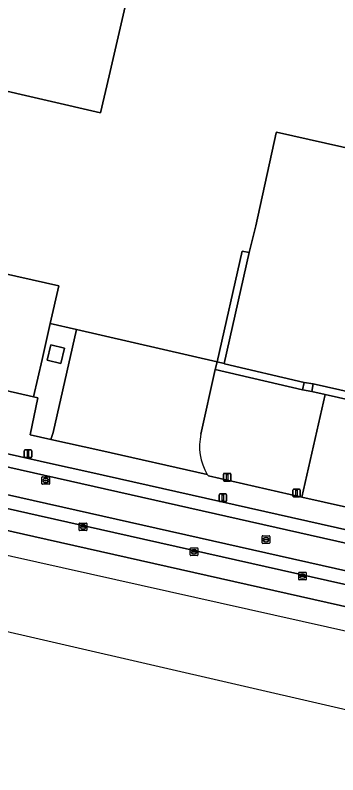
# Model space of a CAD drawing. Extents: x 162172 to 163187, y 382874 to 383685.
# Drawn here: x 162819.5 to 162861.9, y 382926.1 to 383025.8 of the extents above; entities that cross this region are included whole.
import ezdxf

# ---------------------------------------------------------------- set-up
doc = ezdxf.new("R2010")
doc.units = 0
for name, color, linetype in [('IMGEO_Berm_groen', 7, 'Continuous'), ('IMGEO_Erf', 7, 'Continuous'), ('IMGEO_Hek', 7, 'Continuous'), ('IMGEO_Kolk', 7, 'Continuous'), ('IMGEO_Lage_trafo', 7, 'Continuous'), ('IMGEO_Lichtmast', 7, 'Continuous'), ('IMGEO_Pand', 7, 'Continuous'), ('IMGEO_Parkeervlak_open', 7, 'Continuous'), ('IMGEO_Rijbaan_lokaal_gesloten', 7, 'Continuous'), ('IMGEO_Rijbaan_lokaal_open', 7, 'Continuous'), ('IMGEO_Rioolput', 7, 'Continuous'), ('IMGEO_Voetpad_gesloten', 7, 'Continuous'), ('IMGEO_Voetpad_halfverhard', 7, 'Continuous'), ('IMGEO_Voetpad_open', 7, 'Continuous'), ('IMGEO_Waterloop', 7, 'Continuous')]:
    doc.layers.add(name, color=color, linetype=linetype)

msp = doc.modelspace()

# ---------------------------------------------------------------- linework, layer by layer
at = {"layer": 'IMGEO_Berm_groen'}
for points in [[(162720.216, 382976.882), (162784.129, 382962.6), (162870.915, 382943.206), (162909.146, 382934.598), (162909.41, 382935.821), (162910.726, 382935.534), (162910.508, 382934.291), (162914.803, 382933.324), (162915.225, 382935.32), (162915.367, 382935.288), (162916.011, 382938.149)], [(162909.937, 382937.607), (162821.972, 382957.364), (162802.742, 382961.697)]]:
    msp.add_lwpolyline(points, dxfattribs=at)
at = {"layer": 'IMGEO_Erf'}
for points in [[(162836.114, 383036.243), (162831.855, 383017.818), (162830.729, 383012.946), (162801.529, 383019.696)], [(162816.058, 382992.342), (162825.229, 382990.27), (162824.109, 382985.314), (162827.55, 382984.525), (162846.03, 382980.29), (162849.308, 382994.805), (162850.248, 382994.643), (162851.111, 382998.136), (162853.816, 383010.321), (162853.836, 383010.41), (162928.148, 382993.745), (162921.314, 382963.38), (162919.883, 382963.706), (162919.652, 382962.735)]]:
    msp.add_lwpolyline(points, dxfattribs=at)
at = {"layer": 'IMGEO_Hek'}
for points in [[(162824.109, 382985.314), (162827.55, 382984.525)], [(162827.55, 382984.525), (162846.03, 382980.29)], [(162846.03, 382980.29), (162846.967, 382980.084)]]:
    msp.add_lwpolyline(points, dxfattribs=at)
at = {"layer": 'IMGEO_Kolk'}
for p, q in [((162827.942, 382958.219), (162827.942, 382959.071)), ((162828.017, 382959.145), (162828.869, 382959.145)), ((162828.43, 382958.925), (162828.455, 382958.925)), ((162828.943, 382959.071), (162828.943, 382958.219)), ((162828.869, 382958.145), (162828.017, 382958.145)), ((162828.201, 382958.639), (162828.201, 382958.651)), ((162828.639, 382958.602), (162828.241, 382958.602)), ((162828.244, 382958.688), (162828.642, 382958.688)), ((162828.453, 382958.365), (162828.428, 382958.365)), ((162828.685, 382958.651), (162828.685, 382958.639)), ((162842.515, 382954.951), (162842.515, 382955.803)), ((162842.59, 382955.877), (162843.442, 382955.877)), ((162842.774, 382955.371), (162842.774, 382955.383)), ((162843.212, 382955.334), (162842.814, 382955.334)), ((162842.817, 382955.42), (162843.215, 382955.42)), ((162843.026, 382955.097), (162843.001, 382955.097)), ((162843.003, 382955.657), (162843.028, 382955.657)), ((162843.258, 382955.383), (162843.258, 382955.371)), ((162843.516, 382955.803), (162843.516, 382954.951)), ((162843.442, 382954.877), (162842.59, 382954.877)), ((162856.752, 382951.754), (162856.752, 382952.606)), ((162856.827, 382952.68), (162857.679, 382952.68)), ((162857.011, 382952.174), (162857.011, 382952.186)), ((162857.449, 382952.137), (162857.051, 382952.137)), ((162857.054, 382952.223), (162857.452, 382952.223)), ((162857.24, 382952.46), (162857.265, 382952.46)), ((162857.495, 382952.186), (162857.495, 382952.174)), ((162857.753, 382952.606), (162857.753, 382951.754)), ((162857.679, 382951.68), (162856.827, 382951.68)), ((162857.263, 382951.9), (162857.238, 382951.9))]:
    msp.add_line(p, q, dxfattribs=at)
for points in [[(162827.942, 382958.219), (162827.942, 382959.071)], [(162828.017, 382959.145), (162828.869, 382959.145)], [(162828.943, 382959.071), (162828.943, 382958.219)], [(162828.869, 382958.145), (162828.017, 382958.145)], [(162842.515, 382954.951), (162842.515, 382955.803)], [(162842.59, 382955.877), (162843.442, 382955.877)], [(162843.516, 382955.803), (162843.516, 382954.951)], [(162843.442, 382954.877), (162842.59, 382954.877)], [(162856.752, 382951.754), (162856.752, 382952.606)], [(162856.827, 382952.68), (162857.679, 382952.68)], [(162857.753, 382952.606), (162857.753, 382951.754)], [(162857.679, 382951.68), (162856.827, 382951.68)]]:
    msp.add_lwpolyline(points, dxfattribs=at)
for centre, radius, start, end in [((162828.019, 382959.069), 0.0765, 91.55205, 178.44795), ((162828.019, 382959.069), 0.0765, 91.55205, 178.44795), ((162828.867, 382959.069), 0.0765, 1.55205, 88.44795), ((162828.867, 382959.069), 0.0765, 1.55205, 88.44795), ((162828.019, 382958.221), 0.0765, 181.55205, 268.44795), ((162828.019, 382958.221), 0.0765, 181.55205, 268.44795), ((162828.241, 382958.648), 0.0403, 85.87752, 175.75265), ((162828.238, 382958.638), 0.0366, 178.93798, 274.71019), ((162828.642, 382958.645), 0.043, 264.86636, 352.45326), ((162828.646, 382958.65), 0.0386, 1.73085, 96.63898), ((162828.867, 382958.221), 0.0765, 271.55205, 358.44795), ((162828.867, 382958.221), 0.0765, 271.55205, 358.44795), ((162842.592, 382955.801), 0.0765, 91.55205, 178.44795), ((162842.592, 382955.801), 0.0765, 91.55205, 178.44795), ((162842.592, 382954.953), 0.0765, 181.55205, 268.44795), ((162842.592, 382954.953), 0.0765, 181.55205, 268.44795), ((162842.814, 382955.38), 0.0403, 85.87752, 175.75265), ((162842.811, 382955.37), 0.0366, 178.93798, 274.71019), ((162843.215, 382955.377), 0.043, 264.86636, 352.45326), ((162843.219, 382955.382), 0.0386, 1.73085, 96.63898), ((162843.44, 382955.801), 0.0765, 1.55205, 88.44795), ((162843.44, 382955.801), 0.0765, 1.55205, 88.44795), ((162843.44, 382954.953), 0.0765, 271.55205, 358.44795), ((162843.44, 382954.953), 0.0765, 271.55205, 358.44795), ((162856.829, 382952.604), 0.0765, 91.55205, 178.44795), ((162856.829, 382952.604), 0.0765, 91.55205, 178.44795), ((162857.051, 382952.183), 0.0403, 85.87752, 175.75265), ((162857.048, 382952.173), 0.0366, 178.93798, 274.71019), ((162857.452, 382952.18), 0.043, 264.86636, 352.45326), ((162857.456, 382952.185), 0.0386, 1.73085, 96.63898), ((162857.677, 382952.604), 0.0765, 1.55205, 88.44795), ((162857.677, 382952.604), 0.0765, 1.55205, 88.44795), ((162856.829, 382951.756), 0.0765, 181.55205, 268.44795), ((162856.829, 382951.756), 0.0765, 181.55205, 268.44795), ((162857.677, 382951.756), 0.0765, 271.55205, 358.44795), ((162857.677, 382951.756), 0.0765, 271.55205, 358.44795)]:
    msp.add_arc(centre, radius, start, end, dxfattribs=at)
for centre, major_axis, ratio, start_param, end_param in [((162828.429, 382958.645), (-0.387, 0.002), 0.722429, 4.712389, 7.853982), ((162828.454, 382958.645), (-0.39, 0.002), 0.717154, 1.570796, 4.712389), ((162843.002, 382955.377), (-0.387, 0.002), 0.722429, 4.712389, 7.853982), ((162843.027, 382955.377), (-0.39, 0.002), 0.717154, 1.570796, 4.712389), ((162857.239, 382952.18), (-0.387, 0.002), 0.722429, 4.712389, 7.853982), ((162857.264, 382952.18), (-0.39, 0.002), 0.717154, 1.570796, 4.712389)]:
    msp.add_ellipse(centre, major_axis=major_axis, ratio=ratio, start_param=start_param, end_param=end_param, dxfattribs=at)
at = {"layer": 'IMGEO_Lage_trafo'}
msp.add_lwpolyline([(162825.978, 382982.098), (162824.18, 382982.506), (162823.736, 382980.504), (162825.521, 382980.091)], close=True, dxfattribs=at)
at = {"layer": 'IMGEO_Lichtmast'}
for p, q in [((162820.7, 382967.831), (162820.7, 382968.631)), ((162820.7, 382968.631), (162820.7, 382967.831)), ((162820.8, 382968.731), (162821.59, 382968.731)), ((162821.59, 382968.731), (162820.8, 382968.731)), ((162821.69, 382968.631), (162821.69, 382967.831)), ((162821.69, 382967.831), (162821.69, 382968.631)), ((162821.59, 382967.731), (162820.8, 382967.731)), ((162820.8, 382967.731), (162821.59, 382967.731)), ((162846.868, 382964.752), (162846.868, 382965.552)), ((162846.868, 382965.552), (162846.868, 382964.752)), ((162846.968, 382965.652), (162847.758, 382965.652)), ((162847.758, 382965.652), (162846.968, 382965.652)), ((162847.858, 382965.552), (162847.858, 382964.752)), ((162847.858, 382964.752), (162847.858, 382965.552)), ((162847.758, 382964.652), (162846.968, 382964.652)), ((162846.968, 382964.652), (162847.758, 382964.652)), ((162846.403, 382962.959), (162847.193, 382962.959)), ((162847.193, 382962.959), (162846.403, 382962.959)), ((162855.978, 382962.678), (162855.978, 382963.478)), ((162855.978, 382963.478), (162855.978, 382962.678)), ((162856.078, 382963.578), (162856.868, 382963.578)), ((162856.868, 382963.578), (162856.078, 382963.578)), ((162856.968, 382963.478), (162856.968, 382962.678)), ((162856.968, 382962.678), (162856.968, 382963.478)), ((162846.303, 382962.059), (162846.303, 382962.859)), ((162846.303, 382962.859), (162846.303, 382962.059)), ((162847.193, 382961.959), (162846.403, 382961.959)), ((162846.403, 382961.959), (162847.193, 382961.959)), ((162847.293, 382962.859), (162847.293, 382962.059)), ((162847.293, 382962.059), (162847.293, 382962.859)), ((162856.868, 382962.578), (162856.078, 382962.578)), ((162856.078, 382962.578), (162856.868, 382962.578))]:
    msp.add_line(p, q, dxfattribs=at)
for points in [[(162821.12, 382968.606), (162821.27, 382968.606), (162821.27, 382967.856), (162821.12, 382967.856), (162821.12, 382968.606)], [(162847.288, 382965.527), (162847.438, 382965.527), (162847.438, 382964.777), (162847.288, 382964.777), (162847.288, 382965.527)], [(162856.398, 382963.453), (162856.548, 382963.453), (162856.548, 382962.703), (162856.398, 382962.703), (162856.398, 382963.453)], [(162846.723, 382962.834), (162846.873, 382962.834), (162846.873, 382962.084), (162846.723, 382962.084), (162846.723, 382962.834)]]:
    msp.add_lwpolyline(points, dxfattribs=at)
for centre, start, end in [((162820.8, 382968.631), 90, 180), ((162820.8, 382968.631), 90, 180), ((162821.59, 382968.631), 0, 90), ((162821.59, 382968.631), 360, 90), ((162820.8, 382967.831), 180, 270), ((162820.8, 382967.831), 180, 270), ((162821.59, 382967.831), 270, 0), ((162821.59, 382967.831), 270, 0), ((162846.968, 382965.552), 90, 180), ((162846.968, 382965.552), 90, 180), ((162847.758, 382965.552), 0, 90), ((162847.758, 382965.552), 360, 90), ((162846.968, 382964.752), 180, 270), ((162846.968, 382964.752), 180, 270), ((162847.758, 382964.752), 270, 0), ((162847.758, 382964.752), 270, 0), ((162846.403, 382962.859), 90, 180), ((162846.403, 382962.859), 90, 180), ((162847.193, 382962.859), 0, 90), ((162847.193, 382962.859), 360, 90), ((162856.078, 382963.478), 90, 180), ((162856.078, 382963.478), 90, 180), ((162856.868, 382963.478), 0, 90), ((162856.868, 382963.478), 360, 90), ((162846.403, 382962.059), 180, 270), ((162846.403, 382962.059), 180, 270), ((162847.193, 382962.059), 270, 0), ((162847.193, 382962.059), 270, 0), ((162856.078, 382962.678), 180, 270), ((162856.078, 382962.678), 180, 270), ((162856.868, 382962.678), 270, 0), ((162856.868, 382962.678), 270, 0)]:
    msp.add_arc(centre, 0.1, start, end, dxfattribs=at)
at = {"layer": 'IMGEO_Pand'}
for points in [[(162836.114, 383036.243), (162821.321, 383039.662), (162806.707, 383043.04), (162806.18, 383040.729), (162801.529, 383019.696), (162830.729, 383012.946), (162831.855, 383017.818)], [(162928.148, 382993.745), (162853.836, 383010.41), (162853.816, 383010.321), (162851.111, 382998.136), (162850.248, 382994.643), (162846.967, 382980.084), (162847.025, 382980.018), (162857.491, 382977.6), (162858.648, 382977.397), (162902.257, 382967.611), (162903.49, 382967.346), (162907.527, 382966.419), (162907.667, 382966.428), (162907.73, 382966.684), (162916.811, 382964.628), (162916.776, 382964.414), (162916.86, 382964.395), (162919.883, 382963.706), (162921.314, 382963.38)], [(162824.109, 382985.314), (162825.229, 382990.27), (162816.058, 382992.342), (162815.169, 382988.41), (162813.304, 382988.831), (162812.024, 382986.851), (162806.173, 382988.174), (162805.364, 382984.594), (162804.261, 382979.717), (162821.941, 382975.721), (162823.043, 382980.599)]]:
    msp.add_lwpolyline(points, close=True, dxfattribs=at)
at = {"layer": 'IMGEO_Parkeervlak_open'}
for points in [[(162914.534, 382939.493), (162822.549, 382960.121), (162799.607, 382965.303)], [(162802.742, 382961.697), (162821.972, 382957.364), (162909.937, 382937.607)]]:
    msp.add_lwpolyline(points, dxfattribs=at)
at = {"layer": 'IMGEO_Rijbaan_lokaal_gesloten'}
for points in [[(162829.302, 382965.805), (162824.157, 382966.963), (162787.291, 382975.248), (162773.34, 382978.384), (162571.899, 383023.687), (162571.522, 383022.029), (162786.88, 382973.603), (162917.14, 382944.312), (162943.106, 382938.499), (163087.202, 382906.239), (163087.933, 382911.374)], [(163083.281, 382900.241), (163086.245, 382899.688), (163087.202, 382906.239), (162943.106, 382938.499), (162917.14, 382944.312), (162786.88, 382973.603), (162571.522, 383022.029), (162570.463, 383017.371), (162571.857, 383017.418)], [(162582.55, 383015.84), (162786.012, 382970.134), (162942.339, 382935.016), (163063.468, 382907.805)], [(162578.735, 383014.966), (162579.914, 383014.696), (162633.717, 383002.605), (162634.011, 383002.544), (162686.729, 382990.692), (162687.058, 382990.622), (162702.086, 382987.23), (162742.081, 382978.256), (162742.474, 382978.167), (162785.592, 382968.454), (162799.197, 382965.389), (162799.607, 382965.303), (162822.549, 382960.121), (162914.534, 382939.493), (162915.372, 382939.293), (162941.966, 382933.318), (162958.833, 382929.528), (162973.588, 382926.269), (162974.816, 382925.987), (163061.72, 382906.535), (163062.776, 382906.254), (163065.631, 382905.242)], [(163063.468, 382907.805), (162942.339, 382935.016), (162786.012, 382970.134)], [(163084.021, 382908.667), (163076.773, 382910.308), (162960.356, 382936.387), (162943.475, 382940.176), (162829.302, 382965.805)]]:
    msp.add_lwpolyline(points, dxfattribs=at)
at = {"layer": 'IMGEO_Rijbaan_lokaal_open'}
msp.add_lwpolyline([(162916.86, 382964.395), (162916.776, 382964.414), (162916.811, 382964.628), (162907.73, 382966.684), (162907.667, 382966.428), (162907.527, 382966.419), (162907.375, 382965.461), (162903.229, 382966.357), (162903.49, 382967.346), (162902.257, 382967.611), (162902.052, 382966.623), (162860.251, 382975.992), (162857.174, 382962.555), (162863.036, 382961.238), (162864.524, 382967.745)], dxfattribs=at)
at = {"layer": 'IMGEO_Rioolput'}
for p, q in [((162823.032, 382964.298), (162823.032, 382965.15)), ((162823.107, 382965.224), (162823.959, 382965.224)), ((162823.52, 382965.004), (162823.545, 382965.004)), ((162824.033, 382965.15), (162824.033, 382964.298)), ((162823.959, 382964.224), (162823.107, 382964.224)), ((162823.291, 382964.718), (162823.291, 382964.73)), ((162823.729, 382964.681), (162823.331, 382964.681)), ((162823.334, 382964.767), (162823.732, 382964.767)), ((162823.543, 382964.444), (162823.518, 382964.444)), ((162823.775, 382964.73), (162823.775, 382964.718)), ((162851.954, 382956.543), (162851.954, 382957.395)), ((162852.029, 382957.469), (162852.881, 382957.469)), ((162852.213, 382956.963), (162852.213, 382956.975)), ((162852.256, 382957.012), (162852.654, 382957.012)), ((162852.442, 382957.249), (162852.467, 382957.249)), ((162852.697, 382956.975), (162852.697, 382956.963)), ((162852.955, 382957.395), (162852.955, 382956.543)), ((162852.881, 382956.469), (162852.029, 382956.469)), ((162852.651, 382956.926), (162852.253, 382956.926)), ((162852.465, 382956.689), (162852.44, 382956.689))]:
    msp.add_line(p, q, dxfattribs=at)
for points in [[(162823.032, 382964.298), (162823.032, 382965.15)], [(162823.107, 382965.224), (162823.959, 382965.224)], [(162824.033, 382965.15), (162824.033, 382964.298)], [(162823.959, 382964.224), (162823.107, 382964.224)], [(162851.954, 382956.543), (162851.954, 382957.395)], [(162852.029, 382957.469), (162852.881, 382957.469)], [(162852.955, 382957.395), (162852.955, 382956.543)], [(162852.881, 382956.469), (162852.029, 382956.469)]]:
    msp.add_lwpolyline(points, dxfattribs=at)
for centre, radius, start, end in [((162823.109, 382965.148), 0.0765, 91.55205, 178.44795), ((162823.109, 382965.148), 0.0765, 91.55205, 178.44795), ((162823.957, 382965.148), 0.0765, 1.55205, 88.44795), ((162823.957, 382965.148), 0.0765, 1.55205, 88.44795), ((162823.109, 382964.3), 0.0765, 181.55205, 268.44795), ((162823.109, 382964.3), 0.0765, 181.55205, 268.44795), ((162823.331, 382964.727), 0.0403, 85.87752, 175.75265), ((162823.328, 382964.717), 0.0366, 178.93798, 274.71019), ((162823.732, 382964.724), 0.043, 264.86636, 352.45326), ((162823.736, 382964.729), 0.0386, 1.73085, 96.63898), ((162823.957, 382964.3), 0.0765, 271.55205, 358.44795), ((162823.957, 382964.3), 0.0765, 271.55205, 358.44795), ((162852.031, 382957.393), 0.0765, 91.55205, 178.44795), ((162852.031, 382957.393), 0.0765, 91.55205, 178.44795), ((162852.253, 382956.972), 0.0403, 85.87752, 175.75265), ((162852.25, 382956.962), 0.0366, 178.93798, 274.71019), ((162852.654, 382956.969), 0.043, 264.86636, 352.45326), ((162852.658, 382956.974), 0.0386, 1.73085, 96.63898), ((162852.879, 382957.393), 0.0765, 1.55205, 88.44795), ((162852.879, 382957.393), 0.0765, 1.55205, 88.44795), ((162852.031, 382956.545), 0.0765, 181.55205, 268.44795), ((162852.031, 382956.545), 0.0765, 181.55205, 268.44795), ((162852.879, 382956.545), 0.0765, 271.55205, 358.44795), ((162852.879, 382956.545), 0.0765, 271.55205, 358.44795)]:
    msp.add_arc(centre, radius, start, end, dxfattribs=at)
for centre, major_axis, ratio, start_param, end_param in [((162823.519, 382964.724), (-0.387, 0.002), 0.722429, 4.712389, 7.853982), ((162823.544, 382964.724), (-0.39, 0.002), 0.717154, 1.570796, 4.712389), ((162852.441, 382956.969), (-0.387, 0.002), 0.722429, 4.712389, 7.853982), ((162852.466, 382956.969), (-0.39, 0.002), 0.717154, 1.570796, 4.712389)]:
    msp.add_ellipse(centre, major_axis=major_axis, ratio=ratio, start_param=start_param, end_param=end_param, dxfattribs=at)
at = {"layer": 'IMGEO_Voetpad_gesloten'}
msp.add_lwpolyline([(162843.912, 382970.81), (162845.798, 382979.266), (162846.03, 382980.29), (162827.55, 382984.525), (162824.526, 382971.041), (162824.18, 382970.108), (162830.771, 382968.64), (162844.752, 382965.526)], dxfattribs=at)
msp.add_arc((162850.907, 382969.213), 7.175, 167.14098, 210.92453, dxfattribs=at)
at = {"layer": 'IMGEO_Voetpad_halfverhard'}
msp.add_lwpolyline([(162844.752, 382965.526), (162844.892, 382965.315), (162857.174, 382962.555), (162860.251, 382975.992), (162858.475, 382976.382), (162857.252, 382976.636), (162845.798, 382979.266), (162843.912, 382970.81)], dxfattribs=at)
msp.add_arc((162850.907, 382969.213), 7.175, 167.14098, 210.92453, dxfattribs=at)
at = {"layer": 'IMGEO_Voetpad_open'}
for points in [[(162571.899, 383023.687), (162773.34, 382978.384), (162787.291, 382975.248), (162824.157, 382966.963), (162829.302, 382965.805), (162943.475, 382940.176)], [(162936.372, 382950.065), (162921.784, 382953.417), (162921.726, 382953.154), (162919.801, 382953.535), (162918.746, 382948.718), (162913.045, 382949.999), (162906.888, 382951.383), (162863.036, 382961.238), (162857.174, 382962.555), (162844.892, 382965.315), (162844.752, 382965.526), (162830.771, 382968.64), (162824.18, 382970.108), (162821.466, 382970.714), (162822.51, 382975.592), (162821.941, 382975.721), (162804.261, 382979.717)]]:
    msp.add_lwpolyline(points, dxfattribs=at)
for points in [[(162846.967, 382980.084), (162850.248, 382994.643), (162849.308, 382994.805), (162846.03, 382980.29)], [(162824.109, 382985.314), (162823.043, 382980.599), (162821.941, 382975.721), (162822.51, 382975.592), (162821.466, 382970.714), (162824.18, 382970.108), (162824.526, 382971.041), (162827.55, 382984.525)], [(162825.521, 382980.091), (162823.736, 382980.504), (162824.18, 382982.506), (162825.978, 382982.098)], [(162857.252, 382976.636), (162857.491, 382977.6), (162847.025, 382980.018), (162846.967, 382980.084), (162846.03, 382980.29), (162845.798, 382979.266)], [(162858.475, 382976.382), (162858.648, 382977.397), (162857.491, 382977.6), (162857.252, 382976.636)], [(162860.251, 382975.992), (162902.052, 382966.623), (162902.257, 382967.611), (162858.648, 382977.397), (162858.475, 382976.382)]]:
    msp.add_lwpolyline(points, close=True, dxfattribs=at)
at = {"layer": 'IMGEO_Waterloop'}
for points in [[(163125.436, 382874.202), (162549.091, 383006.865), (162500.065, 383018.15)], [(162720.216, 382976.882), (162784.129, 382962.6), (162870.915, 382943.206), (162909.146, 382934.598), (162910.508, 382934.291), (162914.803, 382933.324), (162924.84, 382931.065), (162926.207, 382930.757), (162940.685, 382927.497)]]:
    msp.add_lwpolyline(points, dxfattribs=at)

doc.saveas('drawing.dxf')
